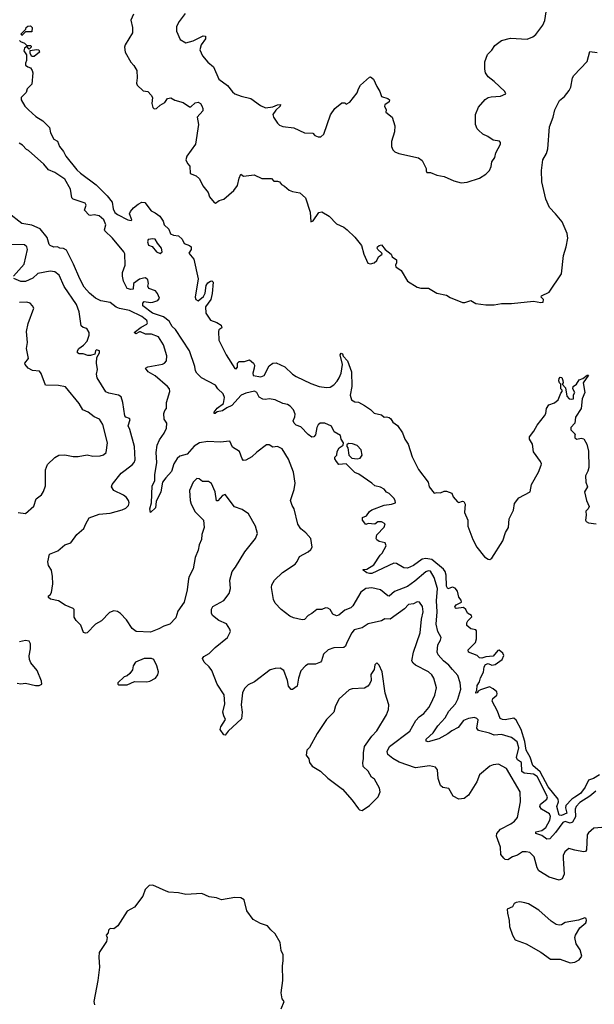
# Model space of a CAD drawing. Extents: x 2086813 to 2278017, y 548126 to 753336.
# Tile 428 of 461: x 2219467 to 2224163, y 691971 to 700010. Entities that reach past the tile are written whole.
import ezdxf

# ---------------------------------------------------------------- set-up
doc = ezdxf.new("R2010")
doc.units = 0

msp = doc.modelspace()

# ---------------------------------------------------------------- linework, layer by layer
at = {"layer": '0CON10XD'}
for points in [[(2220820.5, 700059.5), (2220768.8, 699995), (2220749.2, 699955), (2220749.2, 699915), (2220779.5, 699849.5), (2220825, 699820), (2220885, 699836.4), (2220965, 699878.5), (2220985, 699876.7), (2220985.9, 699854.1), (2220950.7, 699805), (2220939.2, 699765), (2220960.8, 699715), (2221003.6, 699663.6), (2221050.6, 699625), (2221095.6, 699525), (2221164, 699474), (2221205, 699422), (2221225, 699406), (2221275.9, 699385.9), (2221356.8, 699366.8), (2221435, 699309.4), (2221475, 699289.5), (2221535, 699298.7), (2221575, 699315.4), (2221598.3, 699318.3), (2221595.6, 699305), (2221559.2, 699270.8), (2221536.9, 699235), (2221541.4, 699215), (2221572.9, 699165), (2221589.3, 699149.3), (2221616.8, 699136.8), (2221707, 699127), (2221795, 699086.7), (2221862.5, 699082.5), (2221880, 699065), (2221905, 699052.5), (2221927, 699053), (2221952.5, 699075), (2222006.1, 699233.9), (2222043.3, 699285), (2222098.3, 699331.7), (2222125, 699330), (2222135, 699320), (2222165, 699337.5), (2222225, 699412.5), (2222236, 699446), (2222252.5, 699475), (2222325, 699540), (2222335, 699543.8), (2222359.2, 699525), (2222385, 699463.3), (2222411.2, 699425), (2222423.8, 699383.8), (2222475, 699366.2), (2222488.8, 699355), (2222485, 699340), (2222450, 699315), (2222447.5, 699305), (2222462.5, 699275), (2222460, 699255), (2222510, 699215), (2222533, 699143), (2222528.8, 699095), (2222506.2, 699015), (2222506.2, 698975), (2222515, 698947.5), (2222531.7, 698931.7), (2222565, 698916.2), (2222725, 698883.3), (2222755, 698860), (2222787.5, 698795), (2222787.5, 698775), (2222795, 698762.5), (2222825, 698762.5), (2222875, 698740), (2222935, 698730), (2223015, 698693.8), (2223075, 698678.8), (2223125, 698684), (2223225, 698716.7), (2223275, 698747.5), (2223305, 698780), (2223319.3, 698810.7), (2223325, 698850), (2223350, 698885), (2223358.3, 698921.7), (2223397.5, 698995), (2223397, 699007), (2223387, 699017), (2223335, 699026.7), (2223292.5, 699055), (2223252.5, 699075), (2223217, 699107), (2223205, 699120), (2223193, 699153), (2223192.5, 699235), (2223217.5, 699295), (2223270.7, 699359.3), (2223296.4, 699373.6), (2223319.3, 699380.7), (2223395, 699386.7), (2223440, 699405), (2223432.5, 699425), (2223345.6, 699505.6), (2223294.5, 699544.5), (2223274.2, 699575), (2223267.1, 699605), (2223267.5, 699665), (2223288.8, 699725), (2223325, 699762.5), (2223350.3, 699799.7), (2223405, 699840), (2223478.8, 699858.8), (2223615, 699851.2), (2223661.2, 699868.8), (2223685, 699888), (2223742.9, 699965), (2223757.6, 700002.4), (2223783.1, 700165)], [(2220395.6, 700055), (2220374.4, 700005), (2220388.5, 699945), (2220387.6, 699902.4), (2220328.6, 699805), (2220323.1, 699785), (2220328.6, 699745), (2220375, 699662.5), (2220400, 699635), (2220423.3, 699595), (2220428, 699535), (2220421.2, 699491.2), (2220427.5, 699475), (2220475, 699430), (2220515, 699422.5), (2220542.5, 699395), (2220552.5, 699375), (2220548, 699325), (2220555, 699292.5), (2220565, 699283.3), (2220585, 699283.8), (2220615, 699312.9), (2220653.8, 699335), (2220673.6, 699366.4), (2220703, 699373), (2220735, 699352.5), (2220802.5, 699335), (2220855, 699297.5), (2220865, 699297.5), (2220899.7, 699330.3), (2220925, 699337.1), (2220945, 699326.2), (2220956.5, 699306.5), (2220964.4, 699285), (2220962.9, 699265), (2220916.4, 699213.6), (2220929.2, 699155), (2220904.3, 698995), (2220833.8, 698895), (2220823.3, 698865), (2220837.5, 698835), (2220857.5, 698815), (2220860, 698755), (2220910, 698735), (2220935, 698710), (2220963.9, 698653.9), (2221008.3, 698598.3), (2221017.5, 698565), (2221055, 698517.5), (2221067, 698513), (2221097.5, 698532.5), (2221135, 698543.8), (2221215.7, 698614.3), (2221246.2, 698655), (2221260, 698715), (2221275, 698750), (2221295, 698732.5), (2221383.6, 698743.6), (2221445, 698713.3), (2221525, 698712.5), (2221545, 698692.5), (2221575, 698692.5), (2221590, 698685), (2221607.5, 698665), (2221632, 698652), (2221669.3, 698619.3), (2221695, 698607.5), (2221757.5, 698595), (2221802.5, 698555), (2221839.7, 698439.7), (2221845, 698360), (2221865, 698368), (2221911.2, 698435), (2221935, 698440), (2221996, 698405), (2222055, 698344), (2222115, 698315.7), (2222143.8, 698295), (2222205.5, 698235.5), (2222260, 698165), (2222280, 698095), (2222312.7, 698022.7), (2222335, 698016), (2222365, 698024), (2222386, 698045), (2222400, 698075), (2222430, 698095), (2222427.5, 698105), (2222392.7, 698132.7), (2222388.8, 698145), (2222391.2, 698155), (2222405, 698166.7), (2222425, 698171.2), (2222455, 698133.3), (2222502.5, 698095), (2222510, 698075), (2222545, 698050), (2222547.5, 698025), (2222537.5, 698005), (2222541.7, 697991.7), (2222585, 697962.5), (2222635.6, 697875.6), (2222715.9, 697825.9), (2222745, 697816.7), (2222807.1, 697817.1), (2222875, 697776.7), (2222955, 697760.8), (2222985, 697741.2), (2223085, 697701.2), (2223105, 697701.2), (2223155, 697717.5), (2223195, 697692), (2223275, 697680.8), (2223345, 697682.5), (2223405, 697693.3), (2223485, 697692.9), (2223665, 697712.5), (2223725, 697700), (2223746.1, 697703.9), (2223746.7, 697725), (2223727.5, 697745), (2223732.5, 697755), (2223794, 697785), (2223896, 697935), (2223911.2, 698085), (2223932.9, 698155), (2223945.3, 698225), (2223940.3, 698265), (2223899.1, 698359.1), (2223846.4, 698425), (2223795.8, 698475.8), (2223766.8, 698545), (2223733.8, 698685), (2223731.9, 698778.1), (2223742.2, 698865), (2223772.6, 698917.4), (2223783.1, 698955), (2223797.1, 699135), (2223827.8, 699215), (2223840.6, 699275), (2223879.5, 699350.5), (2223918.3, 699381.7), (2223958.3, 699431.7), (2223970.6, 699459.4), (2223984, 699535), (2223996, 699555), (2224105, 699667.5), (2224125, 699750), (2224185, 699742.9)], [(2219485, 699880), (2219480, 699895), (2219518.3, 699931.7), (2219520, 699945), (2219533, 699957), (2219555, 699960), (2219567.5, 699945), (2219565, 699910), (2219515, 699910), (2219485, 699880)], [(2219465, 699840), (2219473, 699833), (2219505, 699817.5), (2219525, 699800), (2219555, 699800), (2219560, 699795), (2219560, 699785), (2219545, 699770), (2219525, 699790), (2219505, 699777.5), (2219500, 699755), (2219523, 699723), (2219523, 699677), (2219513.3, 699655), (2219515, 699640), (2219532.5, 699625), (2219556.2, 699616.2), (2219570, 699595), (2219573.8, 699575), (2219565.7, 699484.3), (2219527.5, 699445), (2219520, 699415), (2219480, 699375), (2219480, 699355), (2219510, 699305), (2219537.5, 699275), (2219599.6, 699219.6), (2219656.2, 699185), (2219709.4, 699129.4), (2219719.2, 699085), (2219745, 699035.3), (2219777.1, 699017.1), (2219791.9, 698975), (2219824.3, 698934.3), (2219845, 698895.9), (2219935, 698784.8), (2219965, 698755.7), (2220092.3, 698662.3), (2220182.1, 698572.1), (2220221.2, 698521.2), (2220231.2, 698465), (2220244.6, 698435), (2220265, 698418.4), (2220350, 698375), (2220378.8, 698371.2), (2220382.5, 698375), (2220364, 698425), (2220372.7, 698445), (2220397.5, 698475), (2220436.4, 698505), (2220465, 698520.7), (2220488.5, 698518.5), (2220540.5, 698450.5), (2220575, 698433.8), (2220611.9, 698405), (2220640, 698365), (2220646.7, 698335), (2220685, 698300), (2220700.5, 698260.5), (2220725, 698250), (2220765, 698244), (2220795, 698218), (2220811.4, 698181.4), (2220855, 698167.1), (2220868, 698155), (2220868.8, 698135), (2220850, 698105), (2220890, 698055), (2220924.3, 697895), (2220900.4, 697745), (2220905, 697724.3), (2220925, 697715.6), (2220968.8, 697751.2), (2220982.3, 697777.7), (2220991.6, 697838.4), (2221005, 697861.1), (2221025, 697874.4), (2221037, 697877), (2221046.9, 697866.9), (2221038.5, 697775), (2221028.6, 697725), (2220985.9, 697665), (2220988.5, 697615), (2221025, 697555.8), (2221078.1, 697538.1), (2221112.5, 697515), (2221120, 697495), (2221095, 697476.7), (2221091.2, 697465), (2221095, 697393.3), (2221152.9, 697275), (2221225, 697163.3), (2221235, 697160), (2221247, 697173), (2221247.5, 697205), (2221261.7, 697218.3), (2221305, 697220), (2221345, 697232.5), (2221376.4, 697206.4), (2221385, 697190), (2221384, 697165), (2221371.4, 697125), (2221376.1, 697106.1), (2221436.9, 697093.1), (2221465.6, 697105), (2221505, 697183.8), (2221535, 697206.2), (2221562, 697208), (2221635, 697175.7), (2221695, 697116.9), (2221726.2, 697096.2), (2221845, 697039.2), (2221915, 697015.6), (2221975, 697006), (2222005, 697010), (2222035, 697027.5), (2222060.1, 697059.9), (2222078.7, 697085), (2222094, 697125), (2222104.5, 697195), (2222086.2, 697275), (2222095, 697287.5), (2222105, 697282.5), (2222111.5, 697261.5), (2222144.6, 697225), (2222178.1, 697135), (2222180.9, 697015), (2222168.1, 696945), (2222178.8, 696905), (2222205, 696889.2), (2222235, 696886.2), (2222285, 696859.2), (2222335, 696826), (2222365, 696796.7), (2222422.5, 696785), (2222445, 696764), (2222465, 696768), (2222485, 696762.2), (2222499.8, 696749.8), (2222515, 696722.9), (2222555, 696697.1), (2222596.3, 696636.3), (2222614.8, 696585), (2222641.1, 696545), (2222675, 696439.5), (2222725, 696336.7), (2222804.2, 696235), (2222813.3, 696195), (2222855, 696143.3), (2222875, 696148.8), (2222905, 696146.7), (2222935, 696160), (2222955, 696160), (2222997.5, 696145), (2223010, 696115), (2223045, 696073.3), (2223055, 696068.8), (2223085, 696078.8), (2223096.2, 696075), (2223106.4, 696053.6), (2223103.3, 695985), (2223130, 695925), (2223130, 695875), (2223169.2, 695765), (2223202.5, 695702.5), (2223266, 695625), (2223295, 695604), (2223308.3, 695601.7), (2223325, 695612.5), (2223414.3, 695755.7), (2223437, 695823), (2223462, 695865), (2223466.2, 695933.8), (2223501.4, 696005), (2223510.6, 696059.4), (2223545.8, 696105), (2223639.2, 696155), (2223649.6, 696215), (2223707.1, 696315), (2223728, 696372), (2223730.5, 696385), (2223724, 696404), (2223665, 696482), (2223658.2, 696545), (2223634, 696584), (2223632.7, 696605), (2223668.9, 696651.1), (2223695, 696699.4), (2223757.1, 696775), (2223767.1, 696795), (2223772.5, 696835), (2223790, 696865), (2223837, 696883), (2223867.5, 696905), (2223888.3, 696961.7), (2223900, 696975), (2223900, 696985), (2223890, 696995), (2223890, 697035), (2223877.5, 697045), (2223871.7, 697061.7), (2223875, 697080), (2223885, 697092.5), (2223898.3, 697088.3), (2223906.7, 697065), (2223907.5, 697045), (2223900, 697035), (2223927.5, 697005), (2223937.5, 696935), (2223957.5, 696915), (2223975, 696910.8), (2223992.5, 696915), (2223991.7, 696948.3), (2224002.5, 696965), (2223986.7, 696995), (2223990, 697015), (2224016.2, 697035), (2224039.5, 697070.5), (2224068.8, 697081.2), (2224105, 697106.7), (2224116.7, 697106.7), (2224070.8, 697045), (2224086.2, 696965), (2224062.5, 696915), (2224056, 696835), (2224010, 696765), (2224003.3, 696715), (2223970.7, 696679.3), (2223971.7, 696661.7), (2224007, 696627), (2224003.3, 696616.7), (2224002.5, 696595), (2224020, 696585), (2224055, 696593.3), (2224077.7, 696587.7), (2224101.2, 696545), (2224115.8, 696485.8), (2224118.8, 696355), (2224111.2, 696325), (2224090, 696285), (2224093.6, 696233.6), (2224106.4, 696196.4), (2224083.3, 696155), (2224098.8, 696085), (2224120, 696035), (2224113.3, 696016.7), (2224093.9, 695996.1), (2224097.5, 695965), (2224090, 695925), (2224095, 695912.5), (2224115, 695902.5), (2224177, 695893)], [(2219585, 699710), (2219565, 699710), (2219553, 699733), (2219552.5, 699757.5), (2219605, 699767.5), (2219623, 699763), (2219630, 699745), (2219585, 699710)], [(2223195, 694520), (2223203.8, 694536.2), (2223206, 694575), (2223225.7, 694604.3), (2223233.4, 694636.6), (2223257.3, 694682.7), (2223263.8, 694725), (2223274, 694745), (2223295, 694754), (2223325, 694740.6), (2223353.4, 694746.6), (2223408.8, 694785), (2223422.5, 694817.5), (2223415, 694837.5), (2223385, 694863.3), (2223375, 694860), (2223335, 694813.8), (2223275, 694807.5), (2223245, 694796), (2223225, 694800), (2223205, 694820), (2223135.9, 694845.9), (2223131.2, 694865), (2223190.8, 694925), (2223200.8, 694955), (2223200.7, 695020.7), (2223195, 695027.5), (2223155, 695036.2), (2223120, 695065), (2223120, 695085), (2223128.3, 695101.7), (2223162.5, 695135), (2223160, 695145), (2223125.6, 695165.6), (2223113.2, 695193.2), (2223095, 695210), (2223035, 695201.2), (2223027.5, 695205), (2223023.8, 695215), (2223035, 695233.3), (2223076.7, 695255), (2223075, 695270), (2223056.1, 695296.1), (2223045.7, 695345), (2223025, 695367.5), (2223005, 695376.2), (2222965, 695363.8), (2222956, 695385), (2222951.2, 695475), (2222943.8, 695505), (2222930, 695525), (2222835, 695603.4), (2222785, 695609.5), (2222754.8, 695605.2), (2222685, 695553.6), (2222635, 695530.6), (2222605, 695534.5), (2222545, 695570.6), (2222525, 695572.2), (2222345, 695489.1), (2222325, 695487.5), (2222302.5, 695495), (2222272.5, 695515), (2222275, 695520), (2222305, 695523.3), (2222360.9, 695559.1), (2222412.1, 695637.9), (2222430, 695655), (2222462.5, 695715), (2222455, 695740), (2222405, 695750), (2222385, 695762.5), (2222380, 695775), (2222386.7, 695805), (2222445, 695867.5), (2222452.5, 695892.5), (2222425, 695908.8), (2222395, 695910), (2222369.3, 695890.7), (2222315, 695897.5), (2222295, 695887.5), (2222267.5, 695925), (2222267.5, 695945), (2222300.5, 695959.5), (2222326.7, 695995), (2222345, 696008.8), (2222445, 696046.7), (2222505, 696053.3), (2222537.5, 696065), (2222536.2, 696085), (2222525, 696102.5), (2222485, 696142.5), (2222465, 696152.5), (2222445, 696177.5), (2222415, 696193.3), (2222370, 696205), (2222346, 696226), (2222239.7, 696299.7), (2222205, 696314), (2222135, 696382.5), (2222075, 696377.5), (2222055, 696402.5), (2222042.5, 696425), (2222043, 696437), (2222057.5, 696455), (2222062.5, 696485), (2222076.4, 696513.6), (2222110, 696535), (2222112.5, 696555), (2222093.3, 696585), (2222087.5, 696615), (2222037.5, 696645), (2222015, 696692.5), (2221960, 696715), (2221923, 696717), (2221907, 696703), (2221895, 696680), (2221885, 696620), (2221870, 696605), (2221855, 696602.5), (2221824.1, 696624.1), (2221763.8, 696685), (2221725, 696699.4), (2221708.6, 696715), (2221702.2, 696735), (2221716.2, 696766.2), (2221719.3, 696789.3), (2221703.6, 696823.6), (2221676.2, 696855), (2221655, 696868.6), (2221617.5, 696877.5), (2221555, 696906.9), (2221505, 696914.2), (2221475, 696908.1), (2221455, 696912.2), (2221425, 696928.1), (2221403.5, 696965), (2221385, 696976.9), (2221315, 696961.3), (2221276.4, 696945), (2221199.2, 696860.8), (2221159.2, 696840.8), (2221125, 696815.4), (2221081.4, 696808.6), (2221065, 696793.8), (2221055, 696793.3), (2221056.7, 696805), (2221080.9, 696839.1), (2221132.2, 696875), (2221141.9, 696925), (2221130.9, 696955), (2221086.9, 696995), (2221066.2, 697026.2), (2220953.1, 697085), (2220913.2, 697123.2), (2220902.4, 697142.4), (2220897.1, 697177.1), (2220855.4, 697305.4), (2220740, 697480), (2220714.2, 697505), (2220689.4, 697549.4), (2220643.4, 697583.4), (2220552.9, 697615), (2220473.8, 697675), (2220473.6, 697696.4), (2220485, 697710), (2220535, 697700), (2220555, 697703.3), (2220595, 697717.5), (2220610, 697735), (2220593.3, 697775), (2220576.7, 697795), (2220522.5, 697815), (2220513.3, 697835), (2220519.2, 697855), (2220513.8, 697885), (2220495, 697901.2), (2220479.2, 697900.8), (2220445, 697890.8), (2220397.5, 697855), (2220395, 697810), (2220375, 697806.7), (2220344, 697815), (2220315.8, 697875), (2220306.2, 697915), (2220306.7, 697945), (2220330, 698005), (2220325, 698097.5), (2220317.5, 698115), (2220226.2, 698226.2), (2220162, 698285), (2220159.2, 698295), (2220170.5, 698335), (2220153.2, 698375), (2220115, 698409.4), (2220075, 698417.3), (2220045, 698410), (2220035, 698413.3), (2219997.1, 698455), (2220008.8, 698495), (2220001.7, 698511.7), (2219905, 698543.5), (2219893.1, 698555), (2219882.5, 698625), (2219835, 698709.2), (2219755, 698761.9), (2219701.2, 698785), (2219665, 698830.6), (2219538.3, 698941.7), (2219521.4, 698951.4), (2219490, 698985), (2219461.2, 699001.2)], [(2224175, 693711.8), (2224125, 693671.2), (2224045, 693619.6), (2224014.7, 693585), (2224006.3, 693563.7), (2224008.5, 693501.5), (2223985, 693456.8), (2223965, 693450.4), (2223925, 693464.6), (2223905, 693454.6), (2223846.1, 693373.9), (2223798.2, 693321.8), (2223775, 693318.7), (2223735, 693348.1), (2223684.5, 693364.5), (2223685, 693378.2), (2223735, 693388.9), (2223767.1, 693415), (2223800, 693475), (2223803.8, 693505), (2223796.4, 693525), (2223732.1, 693565), (2223717.5, 693585), (2223724, 693605), (2223774.2, 693645.8), (2223780.3, 693665), (2223695, 693830.5), (2223665, 693849.6), (2223588.9, 693858.9), (2223570.7, 693870.7), (2223567.5, 693945), (2223535, 693966.2), (2223526.5, 693985), (2223545.5, 694065.5), (2223531.8, 694115), (2223485, 694148.5), (2223405, 694172.8), (2223345, 694168.7), (2223305.7, 694185), (2223215.3, 694205.2), (2223203.3, 694225), (2223213.1, 694293.1), (2223203.8, 694305), (2223185, 694311.9), (2223135, 694303.3), (2223095, 694287.5), (2223050.1, 694229.9), (2222997.8, 694205), (2222965, 694178), (2222892, 694138), (2222805, 694114.4), (2222788.8, 694118.8), (2222789.2, 694135), (2222845, 694187.5), (2222885, 694245.5), (2222945, 694308.9), (2222972.7, 694365), (2223028.4, 694425), (2223048.5, 694461.5), (2223071.1, 694545), (2223066.9, 694595), (2223046.4, 694655), (2223003.8, 694705), (2222975, 694741.1), (2222930.9, 694775), (2222887.5, 694825), (2222879.1, 694845), (2222884.5, 694905), (2222906.4, 694945), (2222910.3, 694965), (2222884, 695014), (2222870.7, 695075), (2222879.5, 695175), (2222874, 695265), (2222880.6, 695365), (2222855, 695454.4), (2222825, 695507.1), (2222805, 695509.4), (2222785, 695500.9), (2222696.1, 695425), (2222635, 695382.1), (2222529.6, 695340.4), (2222485, 695304.4), (2222475, 695305.7), (2222415, 695354.5), (2222345, 695370.8), (2222295, 695365.5), (2222255.6, 695335), (2222190, 695225), (2222172, 695208), (2222125, 695189.1), (2222075, 695148.6), (2222055, 695142.9), (2222025, 695156.9), (2222003.8, 695193.8), (2221985, 695206.5), (2221965, 695208.1), (2221935, 695194.5), (2221895, 695194), (2221855, 695161.2), (2221825, 695146), (2221795, 695113.8), (2221775, 695109.2), (2221705, 695126.8), (2221675, 695141.1), (2221604.2, 695195), (2221555.3, 695245), (2221540.4, 695275), (2221524.7, 695375), (2221527.7, 695395), (2221549.6, 695435), (2221615, 695497.5), (2221718, 695565), (2221735, 695586.7), (2221753, 695627), (2221825, 695666.2), (2221846.7, 695685), (2221856.4, 695703.6), (2221847.5, 695775), (2221805, 695821.2), (2221763.8, 695853.8), (2221740.2, 695890.2), (2221710.6, 696015), (2221692.6, 696042.6), (2221680, 696085), (2221710, 696175), (2221717.3, 696225), (2221704.1, 696315), (2221665, 696422.9), (2221612, 696505), (2221575, 696525.9), (2221535, 696520.8), (2221505, 696537.5), (2221485, 696537.5), (2221405, 696480), (2221365, 696442), (2221315, 696413.3), (2221295, 696410), (2221283.8, 696425), (2221263.3, 696485), (2221205, 696518.8), (2221185, 696567.5), (2221105, 696560.6), (2221005, 696567.3), (2220935, 696553.8), (2220891.7, 696528.3), (2220836.1, 696463.9), (2220775, 696445.4), (2220755, 696428.5), (2220726.2, 696385), (2220707.6, 696322.4), (2220660, 696270), (2220633.8, 696235), (2220620, 696155), (2220583.3, 696075), (2220576, 696025), (2220535, 695987.5), (2220529.2, 696015), (2220544.3, 696065), (2220550.5, 696205), (2220571.4, 696245), (2220570.4, 696295), (2220586.5, 696395), (2220582.1, 696475), (2220591.3, 696535), (2220609.1, 696580.9), (2220648.5, 696635), (2220665.6, 696675), (2220670, 696715), (2220648.3, 696748.3), (2220644.2, 696795.8), (2220651.7, 696818.3), (2220666.2, 696835), (2220667.5, 696885), (2220694.3, 696975), (2220690, 696995), (2220674.2, 697015), (2220575, 697102.3), (2220515.6, 697135), (2220496.2, 697165), (2220513.3, 697176.7), (2220632.7, 697197.3), (2220650.8, 697205), (2220666.1, 697223.9), (2220670.5, 697265), (2220642.5, 697355), (2220600.9, 697420.9), (2220545, 697443.1), (2220495, 697441.1), (2220455, 697461.4), (2220445, 697462), (2220415, 697446.2), (2220402, 697455), (2220459.8, 697500.2), (2220506, 697525), (2220512.5, 697535), (2220505.5, 697555), (2220465, 697585.3), (2220364.5, 697635), (2220282, 697652), (2220255, 697663.8), (2220205, 697701.1), (2220128.8, 697715), (2220086, 697735), (2220036.1, 697776.1), (2219995, 697825.8), (2219957.6, 697895), (2219907.9, 698015), (2219848.3, 698128.3), (2219825, 698142.1), (2219795.9, 698145.9), (2219775, 698156.2), (2219745, 698154), (2219717.1, 698167.1), (2219708.8, 698175), (2219690.9, 698230.9), (2219635, 698302.5), (2219565, 698332.3), (2219485, 698345.7), (2219372.7, 698432.7)], [(2220615, 698100), (2220630, 698115), (2220626.7, 698145), (2220592.5, 698185), (2220575, 698217.5), (2220555, 698221.2), (2220517.5, 698215), (2220510, 698195), (2220518.3, 698168.3), (2220548.3, 698158.3), (2220585, 698113.3), (2220615, 698100)], [(2219415.7, 697915), (2219503.4, 698015), (2219530.6, 698135), (2219525, 698156.7), (2219505, 698172), (2219375, 698174.6)], [(2220353.3, 696695), (2220370, 696745), (2220364, 696755), (2220335.6, 696765.6), (2220325.7, 696775.7), (2220308.6, 696885), (2220295, 696930), (2220275, 696944), (2220195, 696960), (2220170.9, 696970.9), (2220099.2, 697085), (2220095.8, 697115), (2220102.5, 697155), (2220094.3, 697205), (2220097, 697253), (2220118.8, 697291.2), (2220118, 697305), (2220095, 697313.3), (2220086.7, 697305), (2220080, 697280), (2220045, 697268.8), (2220025, 697268.8), (2219985, 697282), (2219952.3, 697282.3), (2219939.3, 697289.3), (2219938.8, 697305), (2219951.2, 697325), (2219988.6, 697351.4), (2220018, 697385), (2220035.6, 697434.4), (2220034.3, 697455), (2220015, 697488.6), (2219985, 697496.9), (2219969.4, 697509.4), (2219952, 697625), (2219930, 697685), (2219830.9, 697830.9), (2219790, 697925), (2219755, 697951.9), (2219715.6, 697955.6), (2219615, 697936.7), (2219575, 697900.8), (2219515, 697873.6), (2219475, 697872.5), (2219417.7, 697897.7)], [(2219455, 695986), (2219515, 695979.2), (2219581.3, 696038.7), (2219601.2, 696098.8), (2219645, 696131.2), (2219662.7, 696157.3), (2219678.6, 696205), (2219678, 696335), (2219693, 696377), (2219753.3, 696435), (2219786.2, 696453.8), (2219835, 696458), (2219903, 696443), (2219944.3, 696444.3), (2220017.6, 696457.6), (2220065, 696446.9), (2220125, 696449.2), (2220152.7, 696457.3), (2220173.8, 696475), (2220185.7, 696555.7), (2220145.7, 696705), (2220119.1, 696749.1), (2220075, 696768.1), (2220027.5, 696805), (2219983.6, 696823.6), (2219952.5, 696875), (2219842.3, 697012.3), (2219785, 697022.5), (2219676.4, 697026.4), (2219641.7, 697121.7), (2219629.5, 697139.5), (2219572.5, 697145), (2219536.7, 697165), (2219511.2, 697195), (2219510, 697205), (2219538.8, 697245), (2219523.3, 697325), (2219530, 697375), (2219523.3, 697465), (2219535, 697530), (2219582.5, 697655), (2219572.5, 697675), (2219551.2, 697695), (2219525, 697702.5), (2219465, 697700)], [(2224225, 693415.5), (2224160.3, 693409.7), (2224115, 693370.8), (2224105.4, 693354.6), (2224097.9, 693232.1), (2224090.8, 693219.2), (2224075, 693215.8), (2224005, 693228), (2223955, 693243.3), (2223921.2, 693215), (2223908, 693185), (2223908, 693162), (2223915.5, 693034.5), (2223901.2, 692995), (2223875, 692984.2), (2223795, 693008.6), (2223709.3, 693059.3), (2223695.6, 693085), (2223670, 693175), (2223635, 693209.2), (2223605, 693217.1), (2223575, 693216.7), (2223535, 693189.5), (2223495.4, 693174.6), (2223455, 693150), (2223435, 693153.8), (2223423.2, 693163.2), (2223399.2, 693195), (2223396.9, 693255), (2223364.4, 693344.4), (2223365.6, 693365), (2223395, 693401.4), (2223482, 693445), (2223510, 693465), (2223534, 693495), (2223558.6, 693625), (2223556.9, 693705), (2223445, 693896.7), (2223380.7, 693930.7), (2223335, 693926), (2223308.8, 693915), (2223225.8, 693845), (2223203.4, 693786.6), (2223135, 693678.8), (2223098.8, 693651.2), (2223055, 693646.2), (2223010.3, 693670.3), (2222975, 693733.8), (2222925, 693740.8), (2222905, 693758), (2222886.2, 693815), (2222880, 693885), (2222865, 693907.5), (2222816.6, 693916.6), (2222702.5, 693902.5), (2222569.2, 693949.2), (2222515, 693977.3), (2222475, 694011.4), (2222468.9, 694035), (2222488.2, 694075), (2222655, 694201.9), (2222705, 694288.1), (2222731.9, 694318.1), (2222769.2, 694345), (2222811.1, 694395), (2222826.8, 694423.2), (2222859.4, 694495), (2222873.3, 694555), (2222851.9, 694635), (2222835, 694660.8), (2222807.5, 694685), (2222701.1, 694741.1), (2222682, 694755), (2222671.4, 694775), (2222685.3, 694844.7), (2222739.6, 695005), (2222750, 695115), (2222765.3, 695174.7), (2222757.5, 695217.5), (2222735, 695253.3), (2222715, 695255.8), (2222685, 695240.8), (2222644.5, 695235.5), (2222610.5, 695199.5), (2222495, 695116.5), (2222450.5, 695119.5), (2222425, 695102.2), (2222315, 695078.2), (2222265, 695045.5), (2222200.8, 695029.2), (2222180, 695005), (2222141.2, 694925), (2222128.9, 694895), (2222115.4, 694884.6), (2222035, 694880.6), (2221986.7, 694865), (2221950, 694830), (2221934.3, 694775.7), (2221925, 694764.3), (2221885, 694748.6), (2221825, 694748.9), (2221801.4, 694735), (2221765, 694693.8), (2221745.6, 694635), (2221735, 694567.5), (2221695, 694542.5), (2221685, 694542.5), (2221665, 694567.5), (2221656, 694615), (2221625, 694696.7), (2221595, 694714.2), (2221555, 694712.9), (2221515, 694702.5), (2221386.6, 694603.4), (2221335, 694578), (2221305, 694548.8), (2221287, 694513), (2221277.1, 694415), (2221284.2, 694355), (2221279.5, 694300.5), (2221170.3, 694199.7), (2221145, 694167.5), (2221135, 694170), (2221106.2, 694215), (2221111.2, 694235), (2221148.2, 694295), (2221135.9, 694325.9), (2221128.2, 694355), (2221143.8, 694425), (2221137.6, 694497.6), (2221080, 694585), (2221036, 694696), (2221015.3, 694725.3), (2220974.3, 694765), (2220962, 694795), (2220970.7, 694809.3), (2221015, 694835.7), (2221064.7, 694885.3), (2221164.2, 694965.8), (2221188.8, 695015), (2221183.3, 695035), (2221157, 695077), (2221093.3, 695105), (2221043.3, 695145), (2221033.3, 695165), (2221033.9, 695196.1), (2221045, 695220), (2221135, 695266.7), (2221180, 695325), (2221190, 695365), (2221183, 695433), (2221202.5, 695505), (2221230.7, 695539.3), (2221308, 695665), (2221395, 695773.3), (2221411.2, 695815), (2221393.9, 695873.9), (2221336.6, 695976.6), (2221285, 696010), (2221221.9, 696031.9), (2221145, 696132.9), (2221125, 696125.6), (2221085, 696082), (2221075, 696081.2), (2221064.1, 696155), (2221033.4, 696223.4), (2221008.5, 696238.5), (2220960, 696240), (2220932.4, 696262.4), (2220915, 696264.3), (2220885.7, 696235), (2220854, 696165), (2220860.6, 696085), (2220867.8, 696055), (2220901.1, 695991.1), (2220968, 695925), (2220975.7, 695865), (2220955.9, 695805.9), (2220951.4, 695765), (2220932.7, 695722.7), (2220925, 695677.5), (2220900.9, 695619.1), (2220884.6, 695525.4), (2220850.8, 695465), (2220845.6, 695444.4), (2220835.8, 695355), (2220812, 695255), (2220760, 695180), (2220742, 695125), (2220695, 695074.2), (2220645, 695059.2), (2220605, 695035.8), (2220535, 695010), (2220420, 695015), (2220385, 695040), (2220340.3, 695110.3), (2220291.7, 695161.7), (2220265, 695178.6), (2220235, 695183.1), (2220199.8, 695170.2), (2220135, 695102), (2220086.7, 695075), (2220017.5, 695005), (2220005, 695000), (2219987, 695007), (2219966.1, 695066.1), (2219927.5, 695105), (2219912.3, 695132.3), (2219913, 695193), (2219905, 695202.5), (2219839.3, 695229.3), (2219783.9, 695263.9), (2219718.3, 695278.3), (2219701.7, 695291.7), (2219703.3, 695305), (2219715.8, 695314.2), (2219725.7, 695334.3), (2219738.8, 695405), (2219735.7, 695465), (2219726.2, 695515), (2219702.7, 695552.7), (2219696.4, 695583.6), (2219710, 695645), (2219777.3, 695672.7), (2219835, 695723.3), (2219885, 695738), (2219934.5, 695805.5), (2219992, 695855), (2220006.2, 695895), (2220035.9, 695944.1), (2220115, 695972.9), (2220205, 695980), (2220305, 696007.5), (2220335, 696021.2), (2220355, 696042.5), (2220361.2, 696065), (2220356.2, 696085), (2220339.5, 696109.5), (2220315, 696128), (2220235, 696165.8), (2220217.5, 696195), (2220222, 696215), (2220295, 696308.6), (2220385, 696375.7), (2220402.9, 696395), (2220411.1, 696415), (2220405.5, 696525), (2220366.9, 696665), (2220353.3, 696695)], [(2222225, 696424.2), (2222248.9, 696431.1), (2222266.7, 696455), (2222258.3, 696498.3), (2222225, 696532.5), (2222187, 696547), (2222155, 696550), (2222141.7, 696538.3), (2222140, 696525), (2222147.5, 696515), (2222156.7, 696455), (2222180.5, 696430.5), (2222225, 696424.2)], [(2219445, 694592.5), (2219475, 694587.5), (2219515, 694592.5), (2219595, 694572.5), (2219625, 694572.5), (2219647.5, 694585), (2219645, 694610), (2219610, 694695), (2219558.3, 694758.3), (2219545.8, 694785), (2219542.9, 694815), (2219554.2, 694874.2), (2219554.1, 694914.1), (2219543.3, 694935), (2219515, 694942.5), (2219465, 694929.4)], [(2220278.3, 694578.3), (2220345, 694580), (2220405, 694607.5), (2220505, 694602.5), (2220531.7, 694608.3), (2220577.5, 694635), (2220595, 694660), (2220600, 694685), (2220586.7, 694735), (2220563.3, 694785), (2220545, 694794), (2220483.6, 694793.6), (2220412, 694765), (2220394, 694735), (2220387.7, 694702.3), (2220367.7, 694672.3), (2220345, 694652.5), (2220320, 694645), (2220270, 694595), (2220270, 694585), (2220278.3, 694578.3)], [(2222265, 693552.5), (2222325.9, 693594.1), (2222396.4, 693663.6), (2222413.3, 693705), (2222406.2, 693735), (2222367.8, 693807.8), (2222343.3, 693825), (2222315, 693873.8), (2222273.1, 693913.1), (2222270.8, 693945), (2222277.5, 693975), (2222275.8, 694025), (2222286, 694075), (2222345, 694161.2), (2222386.9, 694205), (2222465.7, 694335), (2222481.7, 694378.3), (2222484, 694415), (2222452.3, 694512.3), (2222430, 694685), (2222405, 694740), (2222385, 694760), (2222368.3, 694741.7), (2222362.5, 694705), (2222337.5, 694665), (2222340, 694615), (2222326.7, 694585), (2222311.7, 694568.3), (2222285, 694551.2), (2222185, 694546), (2222160.3, 694539.7), (2222078, 694465), (2222048.8, 694408.8), (2222032.9, 694355), (2221974, 694295), (2221897.9, 694182.1), (2221835, 694067.5), (2221812.5, 694045), (2221807.5, 694005), (2221830, 693975), (2221834.1, 693944.1), (2221856.7, 693915), (2221924.3, 693874.3), (2221985, 693816.2), (2222105, 693728), (2222185, 693636.7), (2222235, 693567.5), (2222245, 693557.5), (2222265, 693552.5)], [(2224205, 693843.4), (2224155.1, 693814.9), (2224115, 693800.4), (2224087.4, 693745), (2224048.7, 693691.3), (2224005, 693660.8), (2223980.2, 693645), (2223929.4, 693595), (2223926.8, 693575), (2223937.2, 693532.8), (2223895, 693512), (2223875.2, 693515.2), (2223857.9, 693585), (2223869.2, 693625), (2223868.7, 693645), (2223785, 693745.6), (2223719.9, 693869.8), (2223661.8, 693921.8), (2223638.4, 693988.4), (2223607.2, 694045), (2223595.5, 694115.5), (2223565, 694213.5), (2223525, 694291.2), (2223505, 694306), (2223435, 694293.5), (2223412.5, 694295), (2223392.5, 694305), (2223371.4, 694365), (2223328.6, 694445), (2223332.2, 694467.8), (2223366.2, 694495), (2223368.8, 694505), (2223365, 694522.5), (2223335, 694547.5), (2223305, 694562.5), (2223232.5, 694537.5), (2223213, 694527), (2223205, 694513.8), (2223195, 694512.5), (2223195, 694520)], [(2221602.5, 691935), (2221627.5, 691995), (2221612.5, 692015), (2221602.5, 692065), (2221618, 692165), (2221613.8, 692285), (2221621.2, 692325), (2221621.2, 692375), (2221605, 692410), (2221595.8, 692475.8), (2221555, 692547.5), (2221518.3, 692578.3), (2221491.7, 692611.7), (2221435, 692630), (2221373.6, 692663.6), (2221323.3, 692735), (2221302.5, 692825), (2221275, 692840), (2221225, 692842), (2221115, 692822.5), (2221075, 692840), (2221015, 692848.8), (2220955, 692876.2), (2220825, 692866.7), (2220765, 692881.2), (2220686.4, 692886.4), (2220663.8, 692893.8), (2220555, 692942.5), (2220525, 692940), (2220491.7, 692908.3), (2220472.5, 692855), (2220406.1, 692763.9), (2220345, 692730), (2220269.3, 692610.7), (2220235, 692587.5), (2220205, 692590), (2220193, 692577), (2220190, 692555), (2220172.5, 692535), (2220182.5, 692515), (2220175.9, 692484.1), (2220116.7, 692395), (2220112.5, 692355), (2220118.8, 692275), (2220105.8, 692165), (2220072.7, 691992.7), (2220077.9, 691967.9)], [(2223965, 692308.8), (2224005, 692313.8), (2224040, 692335), (2224060, 692365), (2224046.2, 692415), (2224013.8, 692465), (2224003.6, 692516.4), (2224008.8, 692535), (2224045.8, 692594.2), (2224092.5, 692635), (2224100, 692655), (2224095, 692672.5), (2224085, 692676.2), (2224033, 692657), (2223925, 692638.8), (2223895, 692618.8), (2223875, 692616), (2223852.3, 692622.3), (2223809.5, 692649.5), (2223710.5, 692740.5), (2223625, 692790), (2223595, 692800), (2223555, 692806.2), (2223525, 692803.3), (2223507, 692793), (2223493, 692767), (2223451.2, 692748.8), (2223452.5, 692715), (2223468, 692655), (2223468.8, 692605), (2223494.1, 692534.1), (2223515, 692497.5), (2223605, 692463.3), (2223725, 692397.5), (2223805, 692340), (2223885, 692340), (2223965, 692308.8)]]:
    msp.add_lwpolyline(points, dxfattribs=at)

doc.saveas('drawing.dxf')
